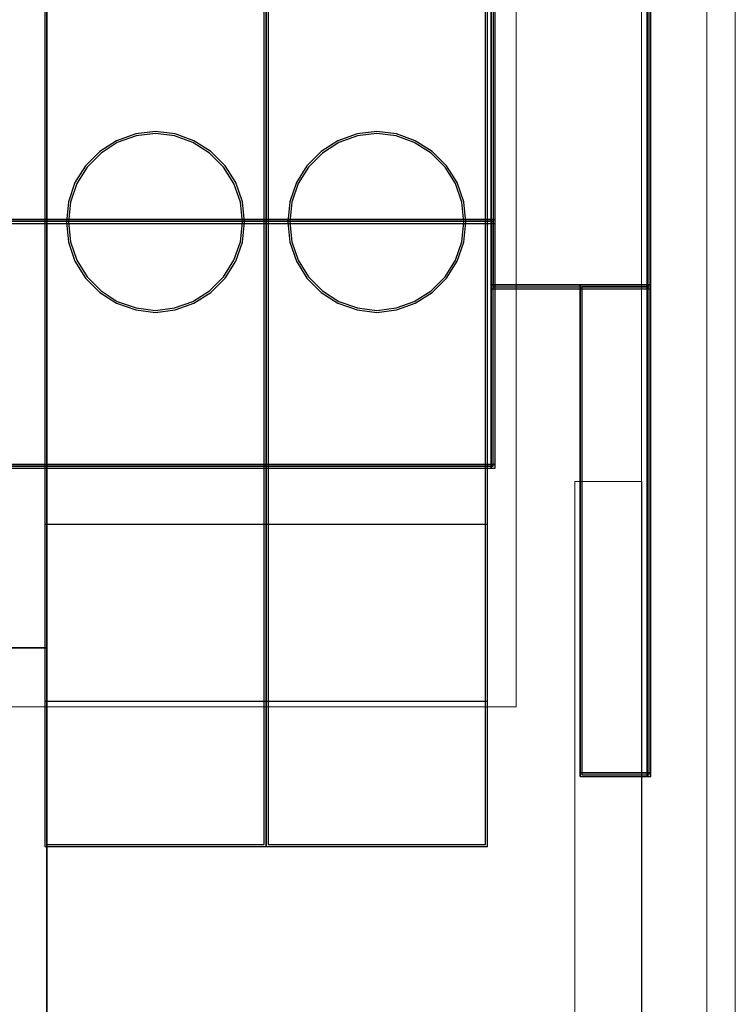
# Model space of a CAD drawing. Header units: millimetres. Extents: x -1290 to 1795, y -4192 to -1311.
# Tile 499 of 656: x 1539.8 to 1543.03, y -3690.74 to -3686.3. Entities that reach past the tile are written whole.
import ezdxf

# ---------------------------------------------------------------- set-up
doc = ezdxf.new("R2010")
doc.units = ezdxf.units.MM
doc.layers.add('30', color=7, linetype='Continuous')
doc.layers.add('45', color=7, linetype='Continuous')
doc.layers.add('Aparatura', color=7, linetype='Continuous', lineweight=13)

# ---------------------------------------------------------------- blocks, each defined once
blk = doc.blocks.new('*U222')
at = {"layer": '30', "color": 7}
for points in [[(764.711686, -414.011022), (764.711686, -435.072871), (764.711686, -436.550895), (764.711686, -438.02892), (766.765453, -438.02892), (768.316257, -438.02892), (768.316257, -410.972861), (766.765453, -410.972861), (764.711686, -410.972861), (764.711686, -412.491941), (764.711686, -414.011022)], [(764.752871, -414.044434), (764.752871, -435.039198), (764.752871, -436.512514), (764.752871, -437.985831), (766.758686, -437.985831), (768.273281, -437.985831), (768.273281, -411.015949), (766.758686, -411.015949), (764.752871, -411.015949), (764.752871, -412.530191), (764.752871, -414.044434)], [(768.230306, -410.972861), (768.230306, -438.02892), (768.230306, -410.972861)], [(764.797637, -412.488144), (117.203183, -412.488144), (117.203183, -414.007719), (117.203183, -435.076424), (117.203183, -436.55493), (764.797637, -436.55493), (764.797637, -435.076424), (764.797637, -414.007719), (764.797637, -412.488144)], [(764.711686, -414.001631), (764.711686, -435.08094), (764.711686, -414.001631)], [(764.711686, -436.55493), (764.711686, -434.994763), (764.711686, -436.55493)], [(117.203183, -436.468753), (764.797637, -436.468753), (117.203183, -436.468753)], [(764.797637, -436.468753), (117.203183, -436.468753), (117.203183, -437.964885), (117.203183, -439.544136), (117.203183, -442.07925), (764.797637, -442.07925), (764.797637, -439.544136), (764.797637, -437.964885), (764.797637, -436.468753)], [(764.711686, -439.583701), (764.711686, -436.468753), (764.711686, -439.583701)], [(764.754661, -436.510046), (117.246158, -436.510046), (117.246158, -437.983677), (117.246158, -439.539176), (117.246158, -442.036161), (764.754661, -442.036161), (764.754661, -439.539176), (764.754661, -437.983677), (764.754661, -436.510046)], [(764.711686, -437.940947), (768.316257, -437.940947), (764.711686, -437.940947)], [(766.715419, -437.940947), (766.715419, -449.036266), (766.715419, -437.940947)], [(768.316257, -437.940947), (766.715419, -437.940947), (766.715419, -449.036266), (768.316257, -449.036266), (768.316257, -437.940947)], [(768.273281, -437.984036), (766.758395, -437.984036), (766.758395, -448.993177), (768.273281, -448.993177), (768.273281, -437.984036)], [(768.230306, -437.940947), (768.230306, -449.036266), (768.230306, -437.940947)], [(768.230306, -437.940947), (768.230306, -449.036266), (768.230306, -437.940947)], [(764.711686, -439.495728), (764.711686, -442.07925), (764.711686, -439.495728)], [(117.203183, -441.993072), (764.797637, -441.993072), (117.203183, -441.993072)]]:
    blk.add_lwpolyline(points, close=True, dxfattribs=at)
at = {"layer": '30', "color": 59}
blk.add_lwpolyline([(766.715419, -448.948293), (768.316257, -448.948293), (766.715419, -448.948293)], close=True, dxfattribs=at)
blk = doc.blocks.new('*U225')
at = {"layer": '45', "color": 7}
for points in [[(189.638413, -383.516436), (207.639782, -383.516436), (207.639782, -383.516436), (207.639782, -466.476382), (207.639782, -466.476382), (189.638413, -466.476382), (189.638413, -466.476382), (189.638413, -383.516436), (189.638413, -383.516436)], [(189.641994, -383.520027), (207.63441, -383.520027), (207.63441, -466.470996), (189.641994, -466.470996), (189.641994, -383.520027)], [(189.638413, -447.477894), (207.639782, -447.477894), (189.638413, -447.477894)]]:
    blk.add_lwpolyline(points, close=True, dxfattribs=at)
blk = doc.blocks.new('*U251')
at = {"layer": '45', "color": 7}
for points in [[(435.005325, -698.804806), (435.005325, -750.882783)], [(435.005325, -743.613374), (439.999438, -743.613374)], [(435.005325, -747.602662), (439.999438, -747.602662)]]:
    blk.add_lwpolyline(points, dxfattribs=at)
for points in [[(435.005325, -750.882783), (439.999438, -750.882783), (439.999438, -750.882783), (439.999438, -698.804806), (439.999438, -698.804806), (435.005325, -698.804806), (435.005325, -750.882783)], [(435.050091, -750.837899), (439.954672, -750.837899), (439.954672, -698.84969), (435.050091, -698.84969), (435.050091, -750.837899)], [(439.512382, -736.798571), (439.466385, -736.33549), (439.318536, -735.905724), (439.078692, -735.525931), (438.756709, -735.202774), (438.369016, -734.959573), (437.948467, -734.806323), (437.50492, -734.749687), (437.058087, -734.806323), (436.624396, -734.959573), (436.249845, -735.202774), (435.927863, -735.525931), (435.688018, -735.905724), (435.540169, -736.33549), (435.494172, -736.798571), (435.540169, -737.248326), (435.688018, -737.678092), (435.927863, -738.057885), (436.249845, -738.384374), (436.624396, -738.627575), (437.058087, -738.777493), (437.50492, -738.834129), (437.948467, -738.777493), (438.369016, -738.627575), (438.756709, -738.384374), (439.078692, -738.057885), (439.318536, -737.678092), (439.466385, -737.248326), (439.512382, -736.798571)], [(439.465826, -736.798419), (439.420874, -736.345923), (439.276385, -735.92598), (439.041991, -735.554868), (438.727327, -735.239097), (438.348445, -735.001455), (437.937454, -734.851708), (437.503987, -734.796367), (437.06731, -734.851708), (436.643475, -735.001455), (436.277437, -735.239097), (435.962772, -735.554868), (435.728379, -735.92598), (435.58389, -736.345923), (435.538938, -736.798419), (435.58389, -737.237894), (435.728379, -737.657836), (435.962772, -738.028949), (436.277437, -738.347975), (436.643475, -738.585617), (437.06731, -738.732108), (437.503987, -738.78745), (437.937454, -738.732108), (438.348445, -738.585617), (438.727327, -738.347975), (439.041991, -738.028949), (439.276385, -737.657836), (439.420874, -737.237894), (439.465826, -736.798419)]]:
    blk.add_lwpolyline(points, close=True, dxfattribs=at)
blk = doc.blocks.new('*U252')
at = {"layer": '45', "color": 7}
for points in [[(440.00302, -698.804806), (440.00302, -750.882783)], [(440.00302, -743.613374), (444.997133, -743.613374)], [(440.00302, -747.602662), (444.997133, -747.602662)]]:
    blk.add_lwpolyline(points, dxfattribs=at)
for points in [[(440.00302, -750.882783), (444.997133, -750.882783), (444.997133, -750.882783), (444.997133, -698.804806), (444.997133, -698.804806), (440.00302, -698.804806), (440.00302, -750.882783)], [(440.047786, -750.837899), (444.952366, -750.837899), (444.952366, -698.84969), (440.047786, -698.84969), (440.047786, -750.837899)], [(444.508286, -736.798571), (444.462289, -736.33549), (444.314439, -735.905724), (444.074595, -735.525931), (443.752613, -735.202774), (443.364919, -734.959573), (442.944371, -734.806323), (442.500823, -734.749687), (442.053991, -734.806323), (441.6203, -734.959573), (441.245749, -735.202774), (440.923766, -735.525931), (440.683922, -735.905724), (440.536073, -736.33549), (440.490075, -736.798571), (440.536073, -737.248326), (440.683922, -737.678092), (440.923766, -738.057885), (441.245749, -738.384374), (441.6203, -738.627575), (442.053991, -738.777493), (442.500823, -738.834129), (442.944371, -738.777493), (443.364919, -738.627575), (443.752613, -738.384374), (444.074595, -738.057885), (444.314439, -737.678092), (444.462289, -737.248326), (444.508286, -736.798571)], [(444.46352, -736.798419), (444.418568, -736.345923), (444.274079, -735.92598), (444.039686, -735.554868), (443.725021, -735.239097), (443.346139, -735.001455), (442.935148, -734.851708), (442.501681, -734.796367), (442.065004, -734.851708), (441.64117, -735.001455), (441.275131, -735.239097), (440.960466, -735.554868), (440.726073, -735.92598), (440.581584, -736.345923), (440.536632, -736.798419), (440.581584, -737.237894), (440.726073, -737.657836), (440.960466, -738.028949), (441.275131, -738.347975), (441.64117, -738.585617), (442.065004, -738.732108), (442.501681, -738.78745), (442.935148, -738.732108), (443.346139, -738.585617), (443.725021, -738.347975), (444.039686, -738.028949), (444.274079, -737.657836), (444.418568, -737.237894), (444.46352, -736.798419)]]:
    blk.add_lwpolyline(points, close=True, dxfattribs=at)

msp = doc.modelspace()

# ---------------------------------------------------------------- linework, layer by layer
at = {"layer": 'Aparatura', "color": 7, "lineweight": 13}
for points in [[(1543.0283, -3758.4431), (1411.5408, -3758.4431), (1411.5408, -3611.293), (1543.0283, -3611.293), (1543.0283, -3758.4431)], [(1542.0388, -3689.4026), (1412.53, -3689.4026), (1412.53, -3680.4182), (1542.0388, -3680.4182), (1542.0388, -3689.4026)], [(1542.3046, -3688.3853), (1542.3046, -3692.3179), (1542.3046, -3688.3853)], [(1542.3046, -3688.3853), (1542.3046, -3690.6105), (1542.3046, -3688.3853)], [(1542.3046, -3688.3853), (1542.3046, -3692.3176), (1542.3046, -3692.534), (1542.3046, -3709.0928), (1542.3046, -3709.2972), (1542.3046, -3711.0048), (1542.3046, -3713.2295), (1542.6058, -3713.2295), (1542.6058, -3711.0048), (1542.6058, -3709.2972), (1542.6058, -3709.0928), (1542.6058, -3692.534), (1542.6058, -3692.3176), (1542.6058, -3688.3853), (1542.3046, -3688.3853)], [(1542.3046, -3688.3853), (1542.3046, -3692.3176), (1542.3046, -3692.534), (1542.3046, -3709.0928), (1542.3046, -3709.2972), (1542.3046, -3711.0048), (1542.3046, -3713.2295), (1542.6058, -3713.2295), (1542.6058, -3711.0048), (1542.6058, -3709.2972), (1542.6058, -3709.0928), (1542.6058, -3692.534), (1542.6058, -3692.3176), (1542.6058, -3688.3853), (1542.3046, -3688.3853)], [(1542.3046, -3688.3853), (1542.3046, -3692.3176), (1542.3046, -3692.534), (1542.3046, -3709.0928), (1542.3046, -3709.2972), (1542.3046, -3711.0048), (1542.3046, -3713.2295), (1542.6058, -3713.2295), (1542.6058, -3711.0048), (1542.6058, -3709.2972), (1542.6058, -3709.0928), (1542.6058, -3692.534), (1542.6058, -3692.3176), (1542.6058, -3688.3853), (1542.3046, -3688.3853)], [(1542.6054, -3688.3853), (1542.6054, -3690.6105), (1542.6054, -3688.3853)], [(1542.6054, -3688.3853), (1542.6054, -3692.3179), (1542.6054, -3688.3853)]]:
    msp.add_lwpolyline(points, close=True, dxfattribs=at)
for points in [[(1542.8998, -3611.293), (1542.8998, -3758.4431)], [(1542.6054, -3631.916), (1542.6054, -3648.4865), (1542.6054, -3648.6909), (1542.6054, -3650.4105), (1542.6054, -3652.6351), (1542.6054, -3658.0824), (1542.6054, -3662.0146), (1542.6054, -3662.219), (1542.6054, -3678.7895), (1542.6054, -3678.9819), (1542.6054, -3680.7135), (1542.6054, -3682.9261), (1542.6054, -3688.3854), (1542.6054, -3692.3176), (1542.6054, -3692.5341), (1542.6054, -3709.0925)], [(1542.6054, -3631.916), (1542.6054, -3648.4865), (1542.6054, -3648.6909), (1542.6054, -3650.4105), (1542.6054, -3652.6351), (1542.6054, -3658.0824), (1542.6054, -3662.0146), (1542.6054, -3662.219), (1542.6054, -3678.7895), (1542.6054, -3678.9819), (1542.6054, -3680.7135), (1542.6054, -3682.9261), (1542.6054, -3688.3854), (1542.6054, -3692.3176), (1542.6054, -3692.5341), (1542.6054, -3709.0925)], [(1542.6054, -3631.916), (1542.6054, -3648.4865), (1542.6054, -3648.6909), (1542.6054, -3650.4105), (1542.6054, -3652.6351), (1542.6054, -3658.0824), (1542.6054, -3662.0146), (1542.6054, -3662.219), (1542.6054, -3678.7895), (1542.6054, -3678.9819), (1542.6054, -3680.7135), (1542.6054, -3682.9261), (1542.6054, -3688.3854), (1542.6054, -3692.3176), (1542.6054, -3692.5341), (1542.6054, -3709.0925)], [(1412.53, -3689.4026), (1412.53, -3680.4182), (1542.0388, -3680.4182), (1542.0388, -3689.4026)], [(1412.53, -3689.4022), (1542.0388, -3689.4022)]]:
    msp.add_lwpolyline(points, dxfattribs=at)

# ---------------------------------------------------------------- block references
at = {"layer": 'Aparatura', "color": 7, "lineweight": 13, "xscale": 0.2, "yscale": 0.2, "zscale": 0.2}
for name, p in [('*U225', (1498.3922, -3599.6409)), ('*U252', (1452.9101, -3539.8565)), ('*U251', (1452.9101, -3539.8565)), ('*U222', (1388.9844, -3599.9102))]:
    msp.add_blockref(name, p, dxfattribs=at)

doc.saveas('drawing.dxf')
